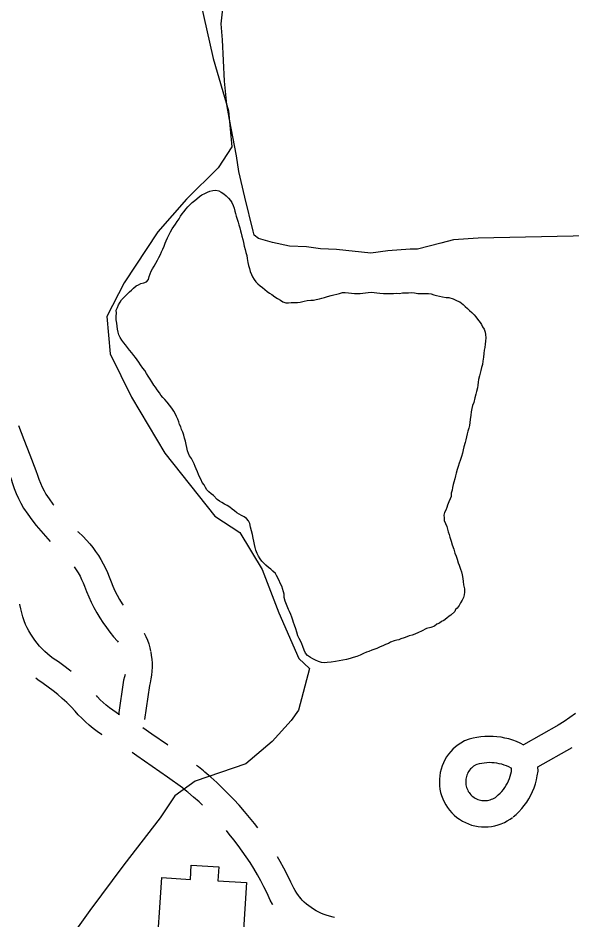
# Model space of a CAD drawing. Extents: x 3329297 to 3367176, y 649250 to 674653.
# Drawn here: x 3348491 to 3349123, y 661876 to 662904 of the extents above; entities that cross this region are included whole.
import ezdxf

# ---------------------------------------------------------------- set-up
doc = ezdxf.new("R2010")
doc.units = 0
for name, color, linetype in [('V-BLDG-OTLN', 7, 'Continuous'), ('V-ROAD-CNTR', 7, 'Continuous'), ('V-SITE-OTLN', 7, 'Continuous'), ('V-SITE-VEGE', 7, 'Continuous'), ('V-TOPO-SHOR', 7, 'Continuous')]:
    doc.layers.add(name, color=color, linetype=linetype)

msp = doc.modelspace()

# ---------------------------------------------------------------- linework, layer by layer
at = {"layer": 'V-BLDG-OTLN'}
msp.add_lwpolyline([(3348649, 661827.9), (3348655.1, 661924.2), (3348687.9, 661922.1), (3348688.9, 661938.5), (3348720.3, 661936.5), (3348719.3, 661920.7), (3348751.8, 661918.6), (3348745.8, 661822.4)], close=True, dxfattribs=at)
at = {"layer": 'V-ROAD-CNTR'}
for points in [[(3348491.8, 662439.7), (3348497.9, 662423.7), (3348504.6, 662406.3), (3348511.6, 662388.4), (3348513.3, 662383.1), (3348515, 662378.5), (3348516.8, 662374), (3348518.8, 662369.5), (3348521, 662365.2), (3348523.1, 662361.3), (3348526.8, 662355.9), (3348531.1, 662350.1), (3348532.1, 662348.7)], [(3348477.7, 662392.8), (3348483.3, 662378.4), (3348484.9, 662373.4), (3348487, 662367.7), (3348489.2, 662362.1), (3348491.7, 662356.6), (3348494.4, 662351.2), (3348497.5, 662345.5), (3348502.4, 662338.5), (3348507.1, 662332), (3348512, 662325.7), (3348517.1, 662319.5), (3348522.4, 662313.5), (3348527.8, 662307.6), (3348527.9, 662307.6)], [(3348558.9, 662319), (3348559.7, 662318.3), (3348565.5, 662313), (3348569.4, 662309), (3348573.1, 662304.9), (3348576.6, 662300.6), (3348579.8, 662296.2), (3348582.9, 662291.6), (3348585.8, 662286.9), (3348588.5, 662282.1), (3348591, 662277.1), (3348593.2, 662272.1), (3348595.1, 662267.2), (3348597.3, 662261.6), (3348599.4, 662256.4), (3348601.8, 662251.3), (3348604.4, 662246.2), (3348607.1, 662241.3), (3348610, 662236.4), (3348611, 662234.9)], [(3348555.4, 662278.7), (3348557.7, 662275.3), (3348559.9, 662271.7), (3348562, 662268.1), (3348563.8, 662264.3), (3348565.5, 662260.5), (3348567.2, 662256.4), (3348569.4, 662250.5), (3348572, 662244.3), (3348574.8, 662238.2), (3348577.8, 662232.2), (3348581.1, 662226.3), (3348584.5, 662220.6), (3348588.1, 662215), (3348592, 662209.5), (3348596, 662204.1), (3348600.2, 662198.9), (3348604.6, 662193.8), (3348605.6, 662192.8)], [(3348551.7, 662159.2), (3348549.8, 662160.8), (3348543.6, 662165.5), (3348537.3, 662170.1), (3348531.3, 662174.1), (3348528, 662176.6), (3348524.8, 662179.3), (3348521.7, 662182.2), (3348518.6, 662185.1), (3348515.8, 662188.2), (3348513, 662191.4), (3348510.4, 662194.8), (3348508, 662198.2), (3348505.7, 662201.7), (3348503.6, 662205.4), (3348501.6, 662209.1), (3348499.9, 662212.7), (3348498.2, 662217), (3348496.7, 662221.6), (3348495.4, 662226.1), (3348494.3, 662230.8), (3348493.3, 662235.5), (3348493.3, 662236.1)], [(3348635, 662203.1), (3348635.1, 662203.1), (3348637, 662199), (3348638.8, 662194.9), (3348640.3, 662190.6), (3348641.5, 662186.3), (3348642.5, 662182.4)], [(3348642.6, 662181.5), (3348643.3, 662177.5), (3348643.9, 662173.1), (3348644.2, 662168.6), (3348644.2, 662164.1), (3348644, 662159.6), (3348643.6, 662155.1), (3348642.9, 662150.7), (3348642, 662146.3), (3348641.1, 662143.2), (3348635.4, 662104.6)], [(3348587.1, 662086.9), (3348586.3, 662087.4), (3348581.5, 662090.8), (3348576.9, 662094.3), (3348572.4, 662098), (3348568.1, 662101.8), (3348563.9, 662105.9), (3348559.9, 662110), (3348556.4, 662113.9), (3348551.7, 662118.9), (3348546.8, 662123.7), (3348541.7, 662128.4), (3348536.5, 662132.9), (3348531.2, 662137.3), (3348525.7, 662141.5), (3348520.1, 662145.5), (3348513.9, 662149.7), (3348511.4, 662151.6)], [(3348613.3, 662155.7), (3348612.8, 662153.3), (3348611.7, 662149.3), (3348605.9, 662110)], [(3348606.8, 662109.9), (3348603, 662112.3), (3348599.2, 662115), (3348595.5, 662117.8), (3348591.9, 662120.7), (3348588.5, 662123.8), (3348585.1, 662127), (3348581.9, 662130.4), (3348580.7, 662131.8)], [(3349127.1, 662111.3), (3349120.7, 662106.7), (3349114.2, 662102.4), (3349107.4, 662098.1)], [(3349108.1, 662098.5), (3349067.8, 662075.8), (3349068.1, 662075.4), (3349064, 662077.5), (3349059.8, 662079.3), (3349055.5, 662080.9), (3349051.1, 662082.3), (3349046.7, 662083.4), (3349042.2, 662084.3), (3349037.6, 662084.9), (3349033.1, 662085.2), (3349028.5, 662085.3), (3349023.9, 662085.1), (3349019.3, 662084.7), (3349014.8, 662084), (3349010.3, 662083.1), (3349005.9, 662081.9), (3349000.6, 662080.1), (3348996.4, 662077.7), (3348993.3, 662075.6), (3348990.2, 662073.3), (3348987.4, 662070.7), (3348984.8, 662067.9), (3348982.3, 662064.9), (3348980.1, 662061.8), (3348978.2, 662058.5), (3348976.5, 662055.1), (3348975, 662051.5), (3348973.8, 662047.9), (3348972.9, 662044.2), (3348972.3, 662040.4), (3348971.9, 662036.6), (3348971.9, 662032.8), (3348972.1, 662028.9), (3348972.6, 662025.1), (3348973.3, 662021.4), (3348974.4, 662017.7), (3348975.7, 662014.1), (3348977.3, 662010.6), (3348979.1, 662007.2), (3348981.2, 662004), (3348983.5, 662001), (3348986.1, 661998.1), (3348988.8, 661995.4), (3348991.7, 661992.9), (3348994.8, 661990.7), (3348998.1, 661988.7), (3349001.5, 661986.9), (3349005, 661985.4), (3349008.6, 661984.2), (3349012.3, 661983.2), (3349016.1, 661982.5), (3349019.9, 661982.1), (3349023.8, 661982), (3349027.6, 661982.1), (3349031.4, 661982.6), (3349035.1, 661983.3), (3349038.8, 661984.3), (3349042.5, 661985.5), (3349046, 661987.1), (3349049.4, 661988.8), (3349052.6, 661990.9), (3349055.3, 661992.8)], [(3348662.3, 662075.1), (3348661.6, 662075.6), (3348643.9, 662087.8), (3348633.5, 662094.9)], [(3348701.5, 662006.9), (3348697.7, 662010.5), (3348691.5, 662016.1), (3348685.1, 662021.5), (3348683.9, 662022.5), (3348678.9, 662026.6), (3348661.9, 662038.7), (3348644.4, 662050.9), (3348626.9, 662063.1), (3348621.5, 662066.7)], [(3349122.8, 662072.3), (3349083.7, 662050.3)], [(3349054.6, 662048.5), (3349053.6, 662049), (3349051.1, 662050.4), (3349048.4, 662051.5), (3349045.7, 662052.5), (3349043, 662053.4), (3349040.2, 662054.1), (3349037.4, 662054.6), (3349034.5, 662055), (3349031.6, 662055.2), (3349028.8, 662055.3), (3349025.9, 662055.2), (3349023, 662054.9), (3349020.2, 662054.5), (3349017.3, 662053.9), (3349014.6, 662053.1), (3349012.8, 662052.5), (3349012.2, 662052.2), (3349010.9, 662051.3), (3349009.6, 662050.3), (3349008.4, 662049.2), (3349007.3, 662048.1), (3349006.3, 662046.8), (3349005.4, 662045.5), (3349004.5, 662044.1), (3349003.8, 662042.7), (3349003.2, 662041.2), (3349002.7, 662039.7), (3349002.3, 662038.1), (3349002.1, 662036.5), (3349001.9, 662034.9), (3349001.9, 662033.3), (3349002, 662031.7), (3349002.2, 662030.1), (3349002.5, 662028.5), (3349002.9, 662027), (3349003.5, 662025.5), (3349004.2, 662024), (3349004.9, 662022.6), (3349005.8, 662021.2), (3349006.8, 662020), (3349007.8, 662018.8), (3349009, 662017.6), (3349010.2, 662016.6), (3349011.5, 662015.6), (3349012.9, 662014.8), (3349014.3, 662014.1), (3349015.8, 662013.4), (3349017.3, 662012.9), (3349018.9, 662012.5), (3349020.5, 662012.2), (3349022, 662012), (3349023.6, 662012), (3349025.3, 662012.1), (3349026.9, 662012.2), (3349028.4, 662012.5), (3349030, 662013), (3349031.5, 662013.5), (3349033, 662014.1), (3349034.4, 662014.9), (3349035.8, 662015.7), (3349037.5, 662017)], [(3348764.8, 661980.9), (3348760.9, 661985.8), (3348755.3, 661992.9), (3348749.5, 661999.8), (3348743.5, 662006.7), (3348737.4, 662013.3), (3348731.1, 662019.9), (3348724.6, 662026.3), (3348718, 662032.5), (3348711.3, 662038.6), (3348704.4, 662044.5), (3348702.9, 662045.8), (3348697.1, 662050.5), (3348694.9, 662052)], [(3349036.6, 662016.3), (3349039.1, 662018.5), (3349041.2, 662020.4), (3349043.1, 662022.5), (3349044.9, 662024.7), (3349046.6, 662027), (3349048.1, 662029.5), (3349049.5, 662031.9), (3349050.7, 662034.5), (3349051.8, 662037.2), (3349052.7, 662039.9), (3349053.5, 662042.6), (3349054.1, 662045.4), (3349054.3, 662047.2), (3349054.3, 662047.9), (3349054.1, 662048.8)], [(3349056.1, 661993.5), (3349059.3, 661996.2), (3349062.7, 661999.4), (3349065.8, 662002.9), (3349068.7, 662006.5), (3349071.5, 662010.2), (3349073.9, 662014.1), (3349076.2, 662018.2), (3349078.2, 662022.4), (3349079.9, 662026.7), (3349081.4, 662031.1), (3349082.7, 662035.6), (3349083.6, 662040.1), (3349084.4, 662045.7), (3349084.2, 662050.6)], [(3348781.9, 661893.4), (3348781.6, 661893.8), (3348779, 661898.4), (3348775.3, 661906.4), (3348771.8, 661913.6), (3348768.2, 661920.7), (3348764.3, 661927.6), (3348760.2, 661934.5), (3348756, 661941.3), (3348751.6, 661947.9), (3348747.1, 661954.5), (3348742.3, 661960.9), (3348737.4, 661967.3), (3348732.1, 661973.9), (3348728.9, 661977.8)], [(3348813.4, 661900.9), (3348811, 661903.9), (3348809.1, 661906.6), (3348807.3, 661909.4), (3348805.7, 661912.1), (3348802.5, 661919.2), (3348798.6, 661927.1), (3348794.6, 661934.9), (3348790.3, 661942.5), (3348787.2, 661947.8)], [(3348852.1, 661878.6), (3348850.7, 661879.1), (3348843.8, 661881.2), (3348840.5, 661882.3), (3348837.3, 661883.5), (3348834.3, 661884.9), (3348831.3, 661886.4), (3348828.4, 661888.1), (3348825.6, 661890), (3348822.9, 661891.9), (3348820.2, 661894.1), (3348817.8, 661896.3), (3348815.4, 661898.7), (3348812.9, 661901.5)]]:
    msp.add_lwpolyline(points, dxfattribs=at)
at = {"layer": 'V-SITE-OTLN'}
msp.add_lwpolyline([(3348699.5, 662922.2), (3348714, 662858), (3348731.4, 662798.3), (3348735.1, 662757.3), (3348719.5, 662733.5), (3348683.6, 662697.6), (3348650.7, 662660.3), (3348612.3, 662602.3), (3348592.5, 662563.8), (3348596.3, 662521.4), (3348620.8, 662472), (3348658.8, 662408.3), (3348715.9, 662336.2), (3348744.2, 662317.7), (3348769.9, 662275.7), (3348788.6, 662226.3), (3348811.6, 662174), (3348823.6, 662162.5), (3348811.3, 662115.3), (3348802.8, 662103.4), (3348781.3, 662079.5), (3348751, 662054), (3348693.4, 662034.1), (3348670.2, 662017.5), (3348653.2, 661992.3), (3348611.8, 661938.7), (3348573.3, 661886.6), (3348537.6, 661837.5)], dxfattribs=at)
at = {"layer": 'V-SITE-VEGE'}
msp.add_lwpolyline([(3349142.5, 662655.9), (3349016.1, 662653.3), (3348988.1, 662651.5), (3348973.6, 662647.5), (3348947, 662640.9), (3348938.5, 662640.7), (3348913, 662639), (3348893.6, 662636.2), (3348854.6, 662640.2), (3348836.3, 662641.1), (3348820.5, 662643.2), (3348801, 662644), (3348781.5, 662648.5), (3348765.6, 662653), (3348760.6, 662656.5), (3348759.3, 662661.4), (3348750, 662700.1), (3348743.3, 662729.2), (3348740.5, 662747.3), (3348732.4, 662788.5), (3348729.6, 662805.5), (3348726.6, 662832.2), (3348724.4, 662879.5), (3348722.8, 662897.8), (3348724.9, 662914.8)], dxfattribs=at)
at = {"layer": 'V-TOPO-SHOR'}
for points in [[(3348661.6, 662653.7), (3348663.6, 662657.5), (3348665, 662660.4), (3348666.9, 662663.8), (3348669.1, 662666.7), (3348671, 662669.2), (3348672.9, 662672.2), (3348674.9, 662675.3), (3348676.5, 662678.3), (3348678.3, 662681), (3348680.2, 662683.4), (3348683, 662686.7), (3348684.9, 662689.1), (3348687.6, 662691.8), (3348690, 662693.9), (3348692.8, 662696.2), (3348695.2, 662698.1), (3348698.2, 662700.6), (3348701, 662702.6), (3348704.3, 662704.2), (3348707.3, 662705.7), (3348710.2, 662706.8), (3348713.3, 662707.7), (3348716.7, 662707.9), (3348720.2, 662707.3), (3348723.1, 662705.6), (3348726, 662703.7), (3348728.5, 662701.4), (3348731.2, 662699), (3348733.5, 662696.3), (3348735.2, 662693.8), (3348736.7, 662690.6), (3348737.7, 662687.5), (3348738.4, 662684.2), (3348739.3, 662681.3), (3348740.2, 662678.2), (3348741.4, 662675.1), (3348742.4, 662671.6), (3348743.2, 662668.3), (3348744.1, 662665.1), (3348745.2, 662661.8), (3348745.9, 662658.8), (3348746.7, 662655.6), (3348747.7, 662651.6), (3348748.5, 662648.3), (3348749.3, 662644.3), (3348750.2, 662640.3), (3348751, 662637), (3348752.1, 662633.4), (3348752.6, 662629.9), (3348753.5, 662625.6), (3348754.2, 662622.1), (3348755.1, 662618.6), (3348756.2, 662615.3), (3348757.7, 662612), (3348758.7, 662609), (3348760.5, 662606.2), (3348762.5, 662603.3), (3348764.9, 662601.2), (3348767.6, 662599.1), (3348770.1, 662597), (3348772.6, 662594.8), (3348775.5, 662592.5), (3348778.1, 662590.7), (3348780.9, 662589.2)], [(3348604.2, 662553.1), (3348604, 662556.5), (3348603.3, 662560.2), (3348603.3, 662564.3), (3348603.6, 662567.9), (3348603.2, 662571.2), (3348604.6, 662574.1), (3348605.8, 662577.1), (3348607.7, 662580.2), (3348609.2, 662582.8), (3348611.3, 662585), (3348613.5, 662587), (3348615.9, 662589.5), (3348618.3, 662592), (3348620.6, 662594.1), (3348622.8, 662596.3), (3348626, 662598.8), (3348628.7, 662600.1), (3348631.5, 662601.4), (3348634.8, 662602.3), (3348637.9, 662603.6), (3348639.9, 662606.1), (3348641, 662609.7), (3348641.9, 662612.6), (3348643, 662615.7), (3348644.7, 662618.4), (3348646.6, 662621.5), (3348648.6, 662624.7), (3348650.2, 662628.1), (3348652, 662631.2), (3348653.6, 662634.6), (3348654.8, 662637.6), (3348656.3, 662640.7), (3348658, 662644.2), (3348659.2, 662647.4), (3348660.3, 662650.4), (3348661.6, 662653.7)], [(3348780.9, 662589.2), (3348784.2, 662586.5), (3348787.3, 662584.4), (3348790.6, 662582.5), (3348793.4, 662580.8), (3348796.6, 662579.7), (3348799.8, 662579.5), (3348802.8, 662579.8), (3348805.8, 662579.9), (3348810, 662580), (3348813.1, 662580.3), (3348817.8, 662581.5), (3348821.1, 662582.1), (3348825.3, 662582.5), (3348828.3, 662582.7), (3348831.5, 662583.3), (3348835, 662584), (3348837.9, 662584.9), (3348840.9, 662585.7), (3348844.3, 662586.7), (3348848.3, 662587.8), (3348851.5, 662588.6), (3348855, 662589.4), (3348858.1, 662590.2), (3348861.2, 662591.3), (3348864.6, 662591.2), (3348868.1, 662591.1), (3348871.6, 662590.5), (3348875, 662590.2), (3348878, 662590.3), (3348881.5, 662590.2), (3348884.6, 662590.6), (3348887.7, 662590.9), (3348890.8, 662591.3), (3348894.1, 662591.6), (3348897.6, 662591.4), (3348900.7, 662591.1)], [(3348900.7, 662591.1), (3348904.1, 662590.7), (3348908.2, 662590.2), (3348912.3, 662590.1), (3348916.3, 662590.1), (3348919.4, 662590.3), (3348923, 662590.4), (3348926.3, 662590.3), (3348929.8, 662590.8), (3348933.2, 662591), (3348936.8, 662591.1), (3348940.4, 662591.2), (3348943.4, 662590.8), (3348947.2, 662590.3), (3348950.2, 662590.1), (3348953.2, 662590.3), (3348956.4, 662590.2), (3348959.4, 662590.3), (3348962.4, 662589.7), (3348965.5, 662588.7), (3348968.7, 662588), (3348972.2, 662587.2), (3348975.3, 662586.4), (3348979.7, 662585.8), (3348982.5, 662585.7), (3348987.5, 662584.1), (3348990.5, 662582.7), (3348992.1, 662582), (3348995.3, 662580.6), (3348998.9, 662577.7), (3349001.3, 662575.4), (3349003.9, 662572.9), (3349006.4, 662570.8), (3349008.9, 662568.4), (3349011.5, 662566), (3349013.6, 662563.6), (3349015.2, 662560.9), (3349018.5, 662557), (3349020, 662554.8), (3349021, 662552.2), (3349023.1, 662549.7), (3349024.2, 662546.1), (3349024.5, 662543.3), (3349024.7, 662539.5), (3349024.5, 662535.7), (3349024.3, 662532.3), (3349023.7, 662528.5), (3349023, 662525.4), (3349022.5, 662521.8), (3349022.3, 662517.6), (3349021.5, 662513.2), (3349020.9, 662509.1), (3349020.1, 662505.9), (3349019.2, 662502.3), (3349018.5, 662499.2), (3349017.7, 662496.3), (3349016.6, 662492.1), (3349016.3, 662489), (3349015.9, 662485.6), (3349015.3, 662482.6), (3349014.2, 662478.5), (3349013.4, 662475.3), (3349012.3, 662471.1), (3349011.1, 662465.9), (3349009.8, 662462.5)], [(3348714.3, 662359.8), (3348711.6, 662361.9), (3348709, 662364.1), (3348706.6, 662366.2), (3348705, 662369.1), (3348703.4, 662372.1), (3348701.4, 662374.8), (3348700.1, 662377.6), (3348698.6, 662380.4), (3348697.1, 662383.7), (3348696, 662387), (3348694.5, 662390.1), (3348693.4, 662393), (3348692.1, 662396), (3348690.6, 662399.1), (3348689.1, 662402), (3348687, 662405.2), (3348685.7, 662407.9), (3348684.6, 662410.8), (3348683.7, 662414.6), (3348683, 662417.9), (3348682.1, 662421.7), (3348681.3, 662425.1), (3348680.3, 662428.8), (3348679.3, 662432), (3348677.9, 662435.2), (3348676.8, 662438.1), (3348675.6, 662440.9), (3348674.6, 662443.8), (3348673.5, 662446.9), (3348672.1, 662449.9), (3348670.6, 662453.2), (3348669, 662456.2), (3348666.6, 662459.4), (3348664.1, 662462.8), (3348661.3, 662466.1), (3348658.7, 662469.2), (3348656.5, 662471.7), (3348654.2, 662474.4), (3348652.5, 662477), (3348650.1, 662480.4), (3348647.9, 662483.2), (3348646.1, 662485.8), (3348643.7, 662489.5), (3348641.8, 662492.6), (3348639.7, 662495.8), (3348637.8, 662499.1), (3348635.7, 662502.2), (3348633.6, 662505.1), (3348631.1, 662508.9), (3348629, 662511.7), (3348627.3, 662514.6), (3348625.3, 662517.1), (3348623.4, 662519.5), (3348621.2, 662522.5), (3348618.5, 662525.6), (3348616.2, 662528.6), (3348613.8, 662531.5), (3348611.8, 662533.9), (3348609.7, 662536.8), (3348607.6, 662539.9), (3348606.3, 662542.9), (3348605.3, 662546.2), (3348604.7, 662549.6), (3348604.2, 662553.1)], [(3349009.8, 662462.5), (3349008.8, 662459.1), (3349008.2, 662455.2), (3349007.6, 662451.6), (3349006.9, 662446.6), (3349006.7, 662443.1), (3349006.2, 662439.7), (3349005.6, 662436.6), (3349004.5, 662433.2), (3349003.5, 662430.3), (3349002.9, 662426.9), (3349002.1, 662423.2), (3349001.2, 662420.2), (3348999.7, 662415.2), (3348998.9, 662411.9), (3348998.1, 662408), (3348997.2, 662404.5), (3348995.5, 662399.9), (3348994.6, 662396.7), (3348993.2, 662393), (3348992.3, 662389.6), (3348991.1, 662385.4), (3348990.1, 662382.4), (3348989.5, 662378.8), (3348988.4, 662375.2), (3348987.5, 662372.3), (3348987, 662369.1), (3348986.4, 662366.1), (3348985.5, 662362.6), (3348985.2, 662358.9), (3348984.1, 662356), (3348982.8, 662352.8), (3348981.3, 662349), (3348980.5, 662346.1), (3348979.3, 662343.2), (3348977.8, 662340.6), (3348976.8, 662337.4)], [(3348794.9, 662247.4), (3348794, 662250.2), (3348793.1, 662253.8), (3348792.6, 662255.9), (3348790.2, 662259.9), (3348789.2, 662262.8), (3348786, 662268.6), (3348785.1, 662270.9), (3348782, 662273.5), (3348779.7, 662276), (3348776.9, 662277.8), (3348773.8, 662280.5), (3348771.5, 662282.9), (3348769.3, 662285.1), (3348767.4, 662287.7), (3348765.6, 662290.7), (3348764.1, 662293.9), (3348762.7, 662297.4), (3348761.8, 662300.7), (3348761, 662303.9), (3348760.2, 662307.7), (3348759.5, 662311.1), (3348758.6, 662315.5), (3348757.6, 662319.7), (3348756.5, 662323.8), (3348755.5, 662327.8), (3348754, 662331.1), (3348751.9, 662333.5), (3348749.3, 662335.5), (3348746.2, 662337), (3348743.4, 662338.5), (3348740.8, 662340.3), (3348738, 662342.3), (3348735.4, 662344.4), (3348732.9, 662346.4), (3348729.9, 662348.5), (3348726.8, 662350), (3348723.6, 662351.8), (3348721, 662353.4), (3348718.5, 662355.5), (3348714.3, 662359.8)], [(3348976.8, 662337.4), (3348977.5, 662334.4), (3348977.5, 662331.4), (3348978.9, 662327.8), (3348980.3, 662324.4), (3348981.2, 662321.4), (3348982.1, 662318.3), (3348982.9, 662315.3), (3348983.7, 662312.2), (3348985.3, 662307.8), (3348986.6, 662303.8), (3348988.3, 662298.7), (3348989.4, 662294.2), (3348990.9, 662290.7), (3348992, 662287.3), (3348993.4, 662283), (3348994.6, 662280.3), (3348995.9, 662276), (3348997, 662272.8), (3348997.8, 662269.4), (3348998.6, 662265.4), (3348998.9, 662262), (3348999.3, 662257.9), (3349000.4, 662253.4), (3349000.5, 662249.8), (3349000.1, 662246.6), (3348999.5, 662243.6), (3348997.9, 662240.5), (3348996.1, 662237.4), (3348994.3, 662234.4), (3348992.3, 662231.4), (3348990.4, 662229.9), (3348989.6, 662227.8), (3348984.9, 662223.5), (3348983.1, 662222.2), (3348980.3, 662220.1), (3348976.9, 662217.4), (3348974.5, 662216.1), (3348971.9, 662214.3), (3348969.1, 662213), (3348966.2, 662210.9), (3348962.1, 662209.4), (3348957.2, 662208.1), (3348951.5, 662205.1), (3348948, 662203.6), (3348943.8, 662201.8), (3348940.7, 662200.7), (3348937.4, 662199.8), (3348934.8, 662198.6), (3348931.7, 662197.7), (3348927.8, 662196.5), (3348925.7, 662195.5), (3348923.3, 662195.1), (3348920.3, 662194), (3348916.3, 662192.5), (3348913.8, 662191.3), (3348910.4, 662190.1), (3348907.2, 662188.6), (3348904.3, 662187.2), (3348900.5, 662185.4), (3348894.9, 662183.7), (3348891.3, 662182), (3348888.9, 662181.4), (3348885.2, 662179.9), (3348881.4, 662177.8)], [(3348881.4, 662177.8), (3348877.6, 662176.4), (3348873.6, 662175), (3348870.3, 662174.1), (3348866, 662173), (3348861.9, 662172.2), (3348857.4, 662171.3), (3348853.3, 662170.8), (3348848.4, 662170), (3348844, 662169.3), (3348840.8, 662169), (3348837.3, 662169.6), (3348833.9, 662170.6), (3348830.5, 662172.2), (3348827.6, 662173.5), (3348824.9, 662175), (3348821.5, 662177.4), (3348819, 662180.2), (3348817.5, 662183.6), (3348816.1, 662187.9), (3348814.9, 662190.7), (3348813.6, 662194), (3348811.9, 662197), (3348810.6, 662200), (3348809.2, 662203.9), (3348808, 662207.7), (3348806.7, 662211.9), (3348805.5, 662215), (3348804.6, 662217.8), (3348803.5, 662221.1), (3348802.3, 662224.1), (3348800.8, 662227.5), (3348799.9, 662229.8), (3348798.1, 662233.8), (3348795.8, 662239.3), (3348795, 662243.5), (3348794.9, 662247.4)]]:
    msp.add_lwpolyline(points, dxfattribs=at)

doc.saveas('drawing.dxf')
